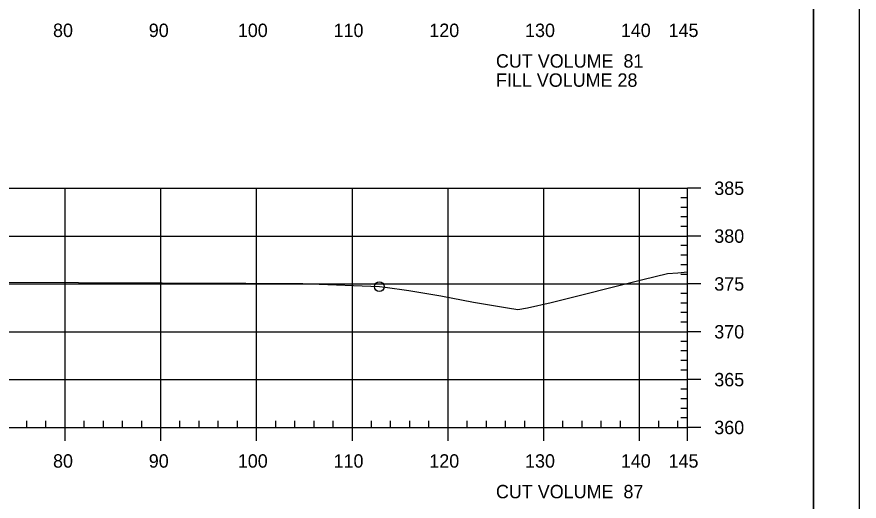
# Model space of a CAD drawing. Extents: x 1359801 to 1362404, y 372415 to 374228.
# Drawn here: x 1361894.9 to 1361982.8, y 372841.9 to 372892.5 of the extents above; entities that cross this region are included whole.
import ezdxf

# ---------------------------------------------------------------- set-up
doc = ezdxf.new("R2010")
doc.units = 0
for name, color, linetype in [('S_DRG_PT_SYM', 7, 'Continuous'), ('S_MAILBOX', 7, 'Continuous'), ('S_PRIMARY_CTL', 7, 'Continuous'), ('S_SHOULDER', 7, 'Continuous'), ('S_UTL_PT_SYM', 7, 'Continuous'), ('S_WATER_UTILITIES', 7, 'Continuous')]:
    doc.layers.add(name, color=color, linetype=linetype)

msp = doc.modelspace()

# ---------------------------------------------------------------- linework, layer by layer
at = {"layer": 'S_DRG_PT_SYM'}
msp.add_lwpolyline([(1361822.548, 372864.607), (1361826.771, 372864.629), (1361875.042, 372864.84), (1361918.755, 372864.664), (1361924.714, 372864.637), (1361925.514, 372864.604), (1361932.712, 372864.302), (1361933.317, 372864.229), (1361935.786, 372863.906), (1361939.128, 372863.327), (1361942.539, 372862.678), (1361946.11, 372862.07), (1361947.179, 372861.913), (1361948.181, 372862.088), (1361950.639, 372862.651), (1361960.246, 372865.036), (1361962.814, 372865.677), (1361963.87, 372865.759), (1361964.89, 372865.847)], dxfattribs=at)
at = {"layer": 'S_MAILBOX'}
for p, q in [((1361674.89, 372874.584), (1361964.89, 372874.584)), ((1361899.89, 372849.584), (1361899.89, 372874.584)), ((1361909.89, 372849.584), (1361909.89, 372874.584)), ((1361919.89, 372849.584), (1361919.89, 372874.584)), ((1361929.89, 372849.584), (1361929.89, 372874.584)), ((1361939.89, 372849.584), (1361939.89, 372874.584)), ((1361949.89, 372849.584), (1361949.89, 372874.584)), ((1361959.89, 372849.584), (1361959.89, 372874.584)), ((1361964.89, 372849.584), (1361964.89, 372874.584)), ((1361674.89, 372869.584), (1361964.89, 372869.584)), ((1361674.89, 372864.584), (1361964.89, 372864.584)), ((1361674.89, 372859.584), (1361964.89, 372859.584)), ((1361674.89, 372854.584), (1361964.89, 372854.584)), ((1361674.89, 372849.584), (1361964.89, 372849.584))]:
    msp.add_line(p, q, dxfattribs=at)
at = {"layer": 'S_SHOULDER'}
for points in [[(1361649.483, 372947.938), (1361982.823, 372947.938), (1361982.823, 372734.601), (1361649.483, 372734.601)], [(1361895.81, 372944.044), (1361895.81, 372934.164), (1361931.542, 372934.164), (1361931.542, 372931.244), (1361954.742, 372931.244), (1361954.742, 372906.911), (1361978.07, 372906.911), (1361978.07, 372738.584), (1361661.89, 372738.584), (1361661.89, 372944.044)]]:
    msp.add_lwpolyline(points, close=True, dxfattribs=at)
msp.add_circle((1361932.712, 372864.302), 0.5, dxfattribs=at)
at = {"layer": 'S_UTL_PT_SYM'}
msp.add_line((1361978.07, 372738.584), (1361978.07, 372944.044), dxfattribs=at)
at = {"layer": 'S_WATER_UTILITIES'}
for p, q in [((1361964.89, 372849.584), (1361964.89, 372874.584)), ((1361966.29, 372874.584), (1361964.89, 372874.584)), ((1361964.89, 372873.584), (1361964.19, 372873.584)), ((1361964.89, 372872.584), (1361964.19, 372872.584)), ((1361964.89, 372871.584), (1361964.19, 372871.584)), ((1361964.89, 372870.584), (1361964.19, 372870.584)), ((1361966.29, 372869.584), (1361964.89, 372869.584)), ((1361964.89, 372868.584), (1361964.19, 372868.584)), ((1361964.89, 372867.584), (1361964.19, 372867.584)), ((1361964.89, 372866.584), (1361964.19, 372866.584)), ((1361964.89, 372865.584), (1361964.19, 372865.584)), ((1361966.29, 372864.584), (1361964.89, 372864.584)), ((1361964.89, 372863.584), (1361964.19, 372863.584)), ((1361964.89, 372862.584), (1361964.19, 372862.584)), ((1361964.89, 372861.584), (1361964.19, 372861.584)), ((1361964.89, 372860.584), (1361964.19, 372860.584)), ((1361966.29, 372859.584), (1361964.89, 372859.584)), ((1361964.89, 372858.584), (1361964.19, 372858.584)), ((1361964.89, 372857.584), (1361964.19, 372857.584)), ((1361964.89, 372856.584), (1361964.19, 372856.584)), ((1361964.89, 372855.584), (1361964.19, 372855.584)), ((1361966.29, 372854.584), (1361964.89, 372854.584)), ((1361964.89, 372853.584), (1361964.19, 372853.584)), ((1361964.89, 372852.584), (1361964.19, 372852.584)), ((1361964.89, 372851.584), (1361964.19, 372851.584)), ((1361964.89, 372850.584), (1361964.19, 372850.584)), ((1361674.89, 372849.584), (1361964.89, 372849.584)), ((1361895.89, 372849.584), (1361895.89, 372850.284)), ((1361897.89, 372849.584), (1361897.89, 372850.284)), ((1361899.89, 372848.184), (1361899.89, 372849.584)), ((1361901.89, 372849.584), (1361901.89, 372850.284)), ((1361903.89, 372849.584), (1361903.89, 372850.284)), ((1361905.89, 372849.584), (1361905.89, 372850.284)), ((1361907.89, 372849.584), (1361907.89, 372850.284)), ((1361909.89, 372848.184), (1361909.89, 372849.584)), ((1361911.89, 372849.584), (1361911.89, 372850.284)), ((1361913.89, 372849.584), (1361913.89, 372850.284)), ((1361915.89, 372849.584), (1361915.89, 372850.284)), ((1361917.89, 372849.584), (1361917.89, 372850.284)), ((1361919.89, 372848.184), (1361919.89, 372849.584)), ((1361921.89, 372849.584), (1361921.89, 372850.284)), ((1361923.89, 372849.584), (1361923.89, 372850.284)), ((1361925.89, 372849.584), (1361925.89, 372850.284)), ((1361927.89, 372849.584), (1361927.89, 372850.284)), ((1361929.89, 372848.184), (1361929.89, 372849.584)), ((1361931.89, 372849.584), (1361931.89, 372850.284)), ((1361933.89, 372849.584), (1361933.89, 372850.284)), ((1361935.89, 372849.584), (1361935.89, 372850.284)), ((1361937.89, 372849.584), (1361937.89, 372850.284)), ((1361939.89, 372848.184), (1361939.89, 372849.584)), ((1361941.89, 372849.584), (1361941.89, 372850.284)), ((1361943.89, 372849.584), (1361943.89, 372850.284)), ((1361945.89, 372849.584), (1361945.89, 372850.284)), ((1361947.89, 372849.584), (1361947.89, 372850.284)), ((1361949.89, 372848.184), (1361949.89, 372849.584)), ((1361951.89, 372849.584), (1361951.89, 372850.284)), ((1361953.89, 372849.584), (1361953.89, 372850.284)), ((1361955.89, 372849.584), (1361955.89, 372850.284)), ((1361957.89, 372849.584), (1361957.89, 372850.284)), ((1361959.89, 372848.184), (1361959.89, 372849.584)), ((1361961.89, 372849.584), (1361961.89, 372850.284)), ((1361963.89, 372849.584), (1361963.89, 372850.284)), ((1361964.89, 372848.184), (1361964.89, 372849.584)), ((1361966.29, 372849.584), (1361964.89, 372849.584))]:
    msp.add_line(p, q, dxfattribs=at)

# ---------------------------------------------------------------- texts
at = {"layer": 'S_PRIMARY_CTL'}
for s, p in [('80', (1361898.629, 372890.384)), ('90', (1361908.629, 372890.384)), ('100', (1361917.929, 372890.384)), ('110', (1361927.929, 372890.384)), ('120', (1361937.929, 372890.384)), ('130', (1361947.929, 372890.384)), ('140', (1361957.929, 372890.384)), ('145', (1361962.916, 372890.384)), ('CUT VOLUME  81', (1361944.89, 372887.184)), ('FILL VOLUME 28', (1361944.89, 372885.184)), ('385', (1361967.69, 372873.884)), ('380', (1361967.69, 372868.884)), ('375', (1361967.69, 372863.884)), ('370', (1361967.69, 372858.884)), ('365', (1361967.69, 372853.884)), ('360', (1361967.69, 372848.884)), ('80', (1361898.629, 372845.384)), ('90', (1361908.629, 372845.384)), ('100', (1361917.929, 372845.384)), ('110', (1361927.929, 372845.384)), ('120', (1361937.929, 372845.384)), ('130', (1361947.929, 372845.384)), ('140', (1361957.929, 372845.384)), ('145', (1361962.916, 372845.384)), ('CUT VOLUME  87', (1361944.89, 372842.184))]:
    msp.add_text(s, height=1.4, dxfattribs=at).set_placement(p)
at = {"layer": 'S_SHOULDER'}
msp.add_text('+', height=0.1, dxfattribs=at).set_placement((1361924.671, 372864.587))

doc.saveas('drawing.dxf')
